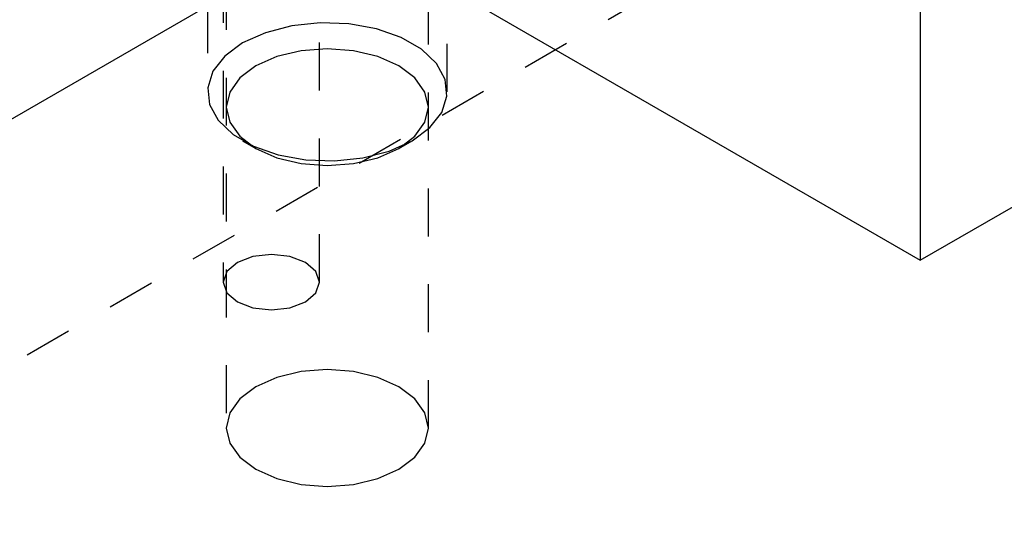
# Model space of a CAD drawing. Header units: inches. Extents: x 1907 to 2452, y -210 to -54.
# Tile 456 of 656: x 2000.15 to 2002.21, y -199.96 to -198.91. Entities that reach past the tile are written whole.
import ezdxf

# ---------------------------------------------------------------- set-up
doc = ezdxf.new("R2010")
doc.units = ezdxf.units.IN
doc.header["$LTSCALE"] = 0.5
doc.header["$MEASUREMENT"] = 0
doc.linetypes.add('HIDDEN', pattern=[0.225, 0.15, -0.075])
doc.layers.add('SID-M-H', color=4, linetype='HIDDEN')
doc.layers.add('SID-M-S', color=105, linetype='Continuous')

msp = doc.modelspace()

# ---------------------------------------------------------------- linework, layer by layer
at = {"layer": 'SID-M-H'}
for p, q in [((1995.49265, -202.30635), (2008.57413, -194.75457)), ((2000.57878, -197.41369), (2000.57878, -199.45504)), ((2000.77978, -199.45504), (2000.77978, -197.41369)), ((2000.54595, -197.87692), (2000.54595, -199.05792)), ((2001.04595, -199.05792), (2001.04595, -197.87692)), ((2000.585, -198.42841), (2000.585, -199.75937)), ((2001.0069, -199.75937), (2001.0069, -198.42841)), ((2000.72158, -198.92013), (2000.66662, -198.93441)), ((2000.78086, -198.91386), (2000.72158, -198.92013)), ((2000.84102, -198.91596), (2000.78086, -198.91386)), ((2000.89856, -198.92631), (2000.84102, -198.91596)), ((2000.95013, -198.94431), (2000.89856, -198.92631)), ((2000.66662, -198.93441), (2000.61918, -198.95587)), ((2000.99275, -198.96891), (2000.95013, -198.94431)), ((2000.61918, -198.95587), (2000.58201, -198.98326)), ((2000.79595, -198.96803), (2000.74136, -198.97218)), ((2000.85055, -198.97218), (2000.79595, -198.96803)), ((2000.58201, -198.98326), (2000.55727, -199.01498)), ((2000.69048, -198.98434), (2000.64679, -199.0037)), ((2000.74136, -198.97218), (2000.69048, -198.98434)), ((2000.90143, -198.98434), (2000.85055, -198.97218)), ((2000.94512, -199.0037), (2000.90143, -198.98434)), ((2001.02393, -198.99869), (2000.99275, -198.96891)), ((2000.64679, -199.0037), (2000.61327, -199.02892)), ((2000.97864, -199.02892), (2000.94512, -199.0037)), ((2001.04186, -199.03191), (2001.02393, -198.99869)), ((2000.55727, -199.01498), (2000.54641, -199.04921)), ((2000.61327, -199.02892), (2000.59219, -199.05829)), ((2000.99972, -199.05829), (2000.97864, -199.02892)), ((2000.54641, -199.04921), (2000.55005, -199.08394)), ((2001.0455, -199.06663), (2001.04186, -199.03191)), ((2000.59219, -199.05829), (2000.585, -199.08981)), ((2001.0069, -199.08981), (2000.99972, -199.05829)), ((2001.03463, -199.10086), (2001.0455, -199.06663)), ((2000.55005, -199.08394), (2000.56798, -199.11715)), ((2000.585, -199.08981), (2000.59219, -199.12132)), ((2000.99972, -199.12132), (2001.0069, -199.08981)), ((2001.0099, -199.13258), (2001.03463, -199.10086)), ((2000.56798, -199.11715), (2000.59916, -199.14693)), ((2000.59219, -199.12132), (2000.61327, -199.1507)), ((2000.97864, -199.1507), (2000.99972, -199.12132)), ((2000.59916, -199.14693), (2000.64177, -199.17153)), ((2000.61327, -199.1507), (2000.64679, -199.17592)), ((2000.94512, -199.17592), (2000.97864, -199.1507)), ((2000.97273, -199.15997), (2001.0099, -199.13258)), ((2000.61915, -199.15995), (2000.64677, -199.1759)), ((2000.64177, -199.17153), (2000.69335, -199.18953)), ((2000.92529, -199.18143), (2000.97273, -199.15997)), ((2000.94514, -199.1759), (2000.97276, -199.15995)), ((2000.64679, -199.17592), (2000.69048, -199.19527)), ((2000.69335, -199.18953), (2000.75089, -199.19988)), ((2000.87033, -199.19571), (2000.92529, -199.18143)), ((2000.90143, -199.19527), (2000.94512, -199.17592)), ((2000.69048, -199.19527), (2000.74136, -199.20744)), ((2000.74136, -199.20744), (2000.79595, -199.21159)), ((2000.75089, -199.19988), (2000.81105, -199.20198)), ((2000.79595, -199.21159), (2000.85055, -199.20744)), ((2000.81105, -199.20198), (2000.87033, -199.19571)), ((2000.85055, -199.20744), (2000.90143, -199.19527)), ((2000.67928, -199.39702), (2000.64082, -199.40144)), ((2000.71774, -199.40144), (2000.67928, -199.39702)), ((2000.60822, -199.41402), (2000.58643, -199.43284)), ((2000.64082, -199.40144), (2000.60822, -199.41402)), ((2000.75035, -199.41402), (2000.71774, -199.40144)), ((2000.77213, -199.43284), (2000.75035, -199.41402)), ((2000.58643, -199.43284), (2000.57878, -199.45504)), ((2000.77978, -199.45504), (2000.77213, -199.43284)), ((2000.57878, -199.45504), (2000.58643, -199.47724)), ((2000.77213, -199.47724), (2000.77978, -199.45504)), ((2000.58643, -199.47724), (2000.60822, -199.49607)), ((2000.75035, -199.49607), (2000.77213, -199.47724)), ((2000.60822, -199.49607), (2000.64082, -199.50864)), ((2000.71774, -199.50864), (2000.75035, -199.49607)), ((2000.64082, -199.50864), (2000.67928, -199.51306)), ((2000.67928, -199.51306), (2000.71774, -199.50864)), ((2000.74136, -199.64174), (2000.69048, -199.65391)), ((2000.79595, -199.63759), (2000.74136, -199.64174)), ((2000.85055, -199.64174), (2000.79595, -199.63759)), ((2000.90143, -199.65391), (2000.85055, -199.64174)), ((2000.69048, -199.65391), (2000.64679, -199.67326)), ((2000.94512, -199.67326), (2000.90143, -199.65391)), ((2000.64679, -199.67326), (2000.61327, -199.69848)), ((2000.97864, -199.69848), (2000.94512, -199.67326)), ((2000.61327, -199.69848), (2000.59219, -199.72785)), ((2000.99972, -199.72785), (2000.97864, -199.69848)), ((2000.59219, -199.72785), (2000.585, -199.75937)), ((2001.0069, -199.75937), (2000.99972, -199.72785)), ((2000.585, -199.75937), (2000.59219, -199.79089)), ((2000.99972, -199.79089), (2001.0069, -199.75937)), ((2000.59219, -199.79089), (2000.61327, -199.82026)), ((2000.97864, -199.82026), (2000.99972, -199.79089)), ((2000.61327, -199.82026), (2000.64679, -199.84548)), ((2000.94512, -199.84548), (2000.97864, -199.82026)), ((2000.64679, -199.84548), (2000.69048, -199.86483)), ((2000.90143, -199.86483), (2000.94512, -199.84548)), ((2000.69048, -199.86483), (2000.74136, -199.877)), ((2000.85055, -199.877), (2000.90143, -199.86483)), ((2000.74136, -199.877), (2000.79595, -199.88115)), ((2000.79595, -199.88115), (2000.85055, -199.877))]:
    msp.add_line(p, q, dxfattribs=at)
at = {"layer": 'SID-M-S'}
for p, q in [((1978.69887, -185.93853), (2002.03339, -199.40926)), ((2002.03339, -199.40926), (2015.11487, -191.85749)), ((2002.03339, -197.77618), (2002.03339, -199.40926)), ((1998.76302, -199.9075), (2000.82974, -198.71441))]:
    msp.add_line(p, q, dxfattribs=at)

doc.saveas('drawing.dxf')
